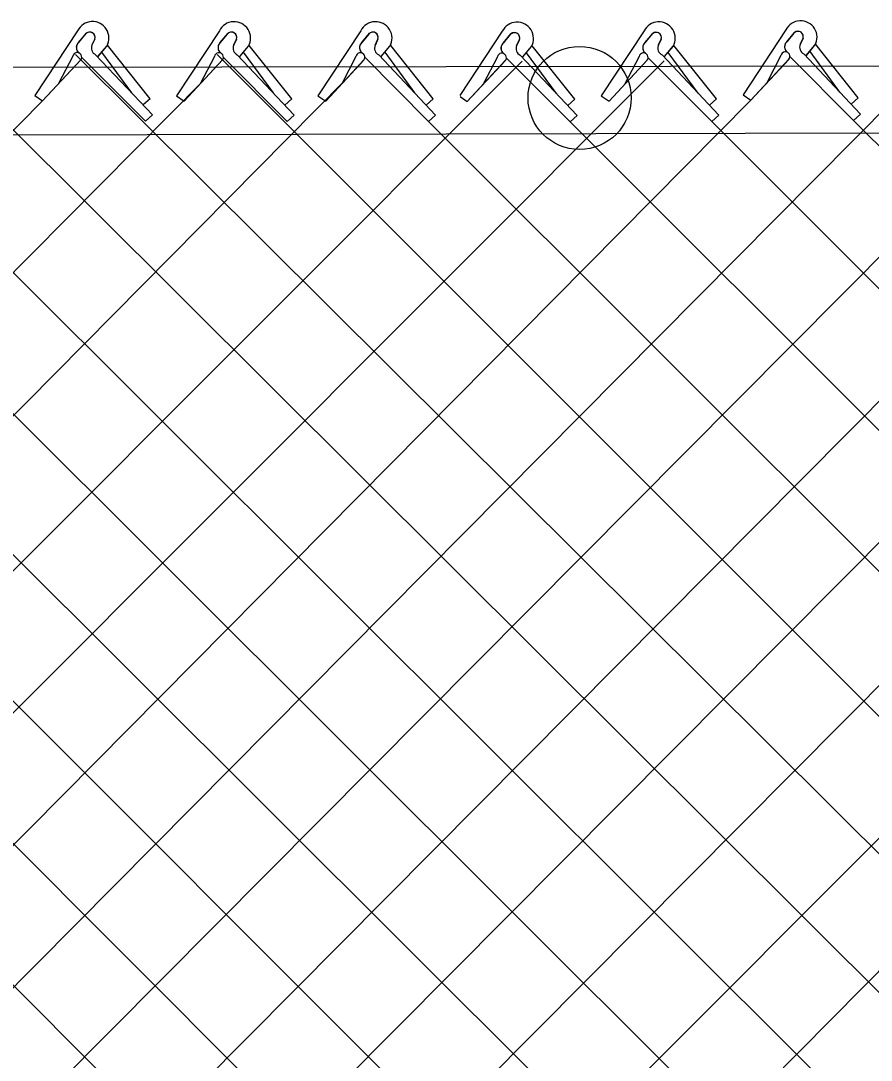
# Model space of a CAD drawing. Extents: x 0 to 2.85, y -0.1 to 1.83.
# Drawn here: x 1.1365 to 1.1849, y 0.8675 to 0.9266 of the extents above; entities that cross this region are included whole.
import ezdxf

# ---------------------------------------------------------------- set-up
doc = ezdxf.new("R2010")
doc.units = 0
doc.layers.add('sb_Chainlink Fence', color=7, linetype='Continuous')
doc.layers.add('sb_Existing Structural Steel', color=7, linetype='Continuous')

msp = doc.modelspace()

# ---------------------------------------------------------------- linework, layer by layer
at = {"layer": 'sb_Chainlink Fence'}
for p, q in [((1.1397738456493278, 0.9260692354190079), (1.1373373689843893, 0.9223803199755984)), ((1.139821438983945, 0.9254004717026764), (1.1402665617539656, 0.9259275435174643)), ((1.1402254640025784, 0.9258842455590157), (1.139821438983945, 0.9254004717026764)), ((1.147826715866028, 0.9260635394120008), (1.1453902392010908, 0.9223746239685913)), ((1.147874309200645, 0.9253947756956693), (1.1483194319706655, 0.9259218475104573)), ((1.1482783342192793, 0.9258785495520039), (1.147874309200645, 0.9253947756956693)), ((1.1558678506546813, 0.9260635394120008), (1.1534313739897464, 0.9223746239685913)), ((1.155915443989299, 0.9253947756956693), (1.1563605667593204, 0.9259218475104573)), ((1.156319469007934, 0.9258785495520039), (1.155915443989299, 0.9253947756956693)), ((1.1639093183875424, 0.9260378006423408), (1.1614963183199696, 0.9223844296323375)), ((1.1639569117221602, 0.9253690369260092), (1.1644020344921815, 0.9258961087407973)), ((1.1643609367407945, 0.9258528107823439), (1.1639569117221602, 0.9253690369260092)), ((1.1719635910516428, 0.926054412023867), (1.1695271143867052, 0.9223654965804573)), ((1.17201118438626, 0.9253856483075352), (1.1724563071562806, 0.9259127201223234)), ((1.172415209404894, 0.9258694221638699), (1.17201118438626, 0.9253856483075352)), ((1.1800260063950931, 0.9261139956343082), (1.1775895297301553, 0.9224250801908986)), ((1.180073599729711, 0.9254452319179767), (1.1805187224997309, 0.9259723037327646)), ((1.1804776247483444, 0.925929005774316), (1.180073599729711, 0.9254452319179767)), ((1.0827299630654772, 0.9251968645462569), (1.1945836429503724, 0.8132512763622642)), ((1.1407475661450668, 0.9255987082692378), (1.1405840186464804, 0.9252444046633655)), ((1.1405846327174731, 0.9252569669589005), (1.1407472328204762, 0.925590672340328)), ((1.1409309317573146, 0.9246094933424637), (1.1414261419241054, 0.9251957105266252)), ((1.1409374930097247, 0.924618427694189), (1.1414286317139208, 0.9251977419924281)), ((1.1414261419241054, 0.9251957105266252), (1.1414625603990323, 0.9252637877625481)), ((1.1414625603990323, 0.9252637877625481), (1.1414935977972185, 0.9253366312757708)), ((1.1438868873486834, 0.922204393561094), (1.1414740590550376, 0.9252391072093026)), ((1.148800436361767, 0.925593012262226), (1.148636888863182, 0.9252387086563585)), ((1.1486375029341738, 0.9252512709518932), (1.148800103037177, 0.9255849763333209)), ((1.1489838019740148, 0.9246037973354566), (1.149479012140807, 0.9251900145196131)), ((1.1489903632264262, 0.9246127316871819), (1.1494815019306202, 0.925192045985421)), ((1.149479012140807, 0.9251900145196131), (1.1495154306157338, 0.9252580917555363)), ((1.1495154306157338, 0.9252580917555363), (1.1495464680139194, 0.9253309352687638)), ((1.151939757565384, 0.9221986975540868), (1.1495269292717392, 0.9252334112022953)), ((1.156841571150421, 0.925593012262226), (1.1566780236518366, 0.9252387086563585)), ((1.156678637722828, 0.9252512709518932), (1.1568412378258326, 0.9255849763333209)), ((1.1570249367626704, 0.9246037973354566), (1.157520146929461, 0.9251900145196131)), ((1.157031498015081, 0.9246127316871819), (1.1575226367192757, 0.925192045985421)), ((1.157520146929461, 0.9251900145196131), (1.1575565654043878, 0.9252580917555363)), ((1.1575565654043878, 0.9252580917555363), (1.1575876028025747, 0.9253309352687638)), ((1.1599808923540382, 0.9221986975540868), (1.1575680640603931, 0.9252334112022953)), ((1.1648830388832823, 0.9255672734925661), (1.1647194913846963, 0.9252129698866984)), ((1.1647201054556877, 0.9252255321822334), (1.1648827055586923, 0.9255592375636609)), ((1.1650664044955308, 0.9245780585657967), (1.1655616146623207, 0.9251642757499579)), ((1.1650729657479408, 0.9245869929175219), (1.1655641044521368, 0.9251663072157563)), ((1.1655616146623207, 0.9251642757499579), (1.1655980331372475, 0.925232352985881)), ((1.1655980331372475, 0.925232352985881), (1.1656290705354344, 0.9253051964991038)), ((1.168022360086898, 0.9221729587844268), (1.1656095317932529, 0.9252076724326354)), ((1.1729373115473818, 0.9255838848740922), (1.172773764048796, 0.9252295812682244)), ((1.1727743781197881, 0.9252421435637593), (1.1729369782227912, 0.9255758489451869)), ((1.1731206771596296, 0.9245946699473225), (1.173615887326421, 0.9251808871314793)), ((1.1731272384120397, 0.9246036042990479), (1.1736183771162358, 0.9251829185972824)), ((1.173615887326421, 0.9251808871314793), (1.173652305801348, 0.9252489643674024)), ((1.173652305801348, 0.9252489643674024), (1.1736833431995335, 0.9253218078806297)), ((1.1760766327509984, 0.9221895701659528), (1.1736638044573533, 0.9252242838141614)), ((1.1809997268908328, 0.9256434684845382), (1.1808361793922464, 0.9252891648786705)), ((1.180836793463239, 0.9253017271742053), (1.1809993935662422, 0.9256354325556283)), ((1.1811830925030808, 0.9246542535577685), (1.1816783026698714, 0.9252404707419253)), ((1.1811896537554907, 0.924663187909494), (1.1816807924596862, 0.9252425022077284)), ((1.1816783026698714, 0.9252404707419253), (1.1817147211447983, 0.9253085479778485)), ((1.1817147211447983, 0.9253085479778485), (1.1817457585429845, 0.9253813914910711)), ((1.1841390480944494, 0.9222491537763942), (1.1817262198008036, 0.9252838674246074)), ((1.1394964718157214, 0.9246137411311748), (1.1386848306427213, 0.9230621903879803)), ((1.1396417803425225, 0.9247121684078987), (1.2515911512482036, 0.813319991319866)), ((1.1399980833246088, 0.9245625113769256), (1.143625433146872, 0.9209197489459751)), ((1.1407957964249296, 0.924705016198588), (1.1440212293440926, 0.9212784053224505)), ((1.142847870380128, 0.9225364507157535), (1.141150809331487, 0.9248464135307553)), ((1.147549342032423, 0.9246080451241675), (1.1467377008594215, 0.9230564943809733)), ((1.1477010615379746, 0.9247139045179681), (1.2612474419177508, 0.8110925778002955)), ((1.1480509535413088, 0.9245568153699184), (1.1516783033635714, 0.9209140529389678)), ((1.1488486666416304, 0.9246993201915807), (1.152074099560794, 0.9212727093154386)), ((1.150900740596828, 0.9225307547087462), (1.1492036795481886, 0.9248407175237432)), ((1.1555904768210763, 0.9246080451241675), (1.1547788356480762, 0.9230564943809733)), ((1.1560920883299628, 0.9245568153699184), (1.1597194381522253, 0.9209140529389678)), ((1.156889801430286, 0.9246993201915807), (1.1601152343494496, 0.9212727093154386)), ((1.1589418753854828, 0.9225307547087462), (1.1572448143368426, 0.9248407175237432)), ((1.1636319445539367, 0.9245823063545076), (1.1628203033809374, 0.9230307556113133)), ((1.164133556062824, 0.9245310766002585), (1.1677609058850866, 0.9208883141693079)), ((1.1649312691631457, 0.9246735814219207), (1.1681567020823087, 0.9212469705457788)), ((1.166983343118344, 0.9225050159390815), (1.1652862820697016, 0.9248149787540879)), ((1.1716862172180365, 0.9245989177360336), (1.1708745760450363, 0.9230473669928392)), ((1.1721878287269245, 0.9245476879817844), (1.175815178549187, 0.9209049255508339)), ((1.1729855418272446, 0.9246901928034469), (1.1762109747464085, 0.9212635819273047)), ((1.175037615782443, 0.9225216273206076), (1.1733405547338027, 0.9248315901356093)), ((1.1797486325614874, 0.9246585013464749), (1.1789369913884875, 0.9231069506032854)), ((1.1802502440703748, 0.9246072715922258), (1.1838775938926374, 0.9209645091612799)), ((1.1810479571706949, 0.9247497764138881), (1.1842733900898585, 0.9213231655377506)), ((1.1831000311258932, 0.9225812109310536), (1.181402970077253, 0.9248911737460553)), ((1.0529090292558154, 0.8120206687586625), (1.1650300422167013, 0.9243373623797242)), ((1.0610012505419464, 0.8120430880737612), (1.1731042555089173, 0.924350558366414)), ((1.1164403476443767, 0.8112463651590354), (1.2294926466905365, 0.9243118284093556)), ((1.137783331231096, 0.9220756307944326), (1.139953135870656, 0.9244130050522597)), ((1.137783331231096, 0.9220756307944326), (1.1399393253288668, 0.9243992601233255)), ((1.1458362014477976, 0.9220699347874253), (1.148006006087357, 0.9244073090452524)), ((1.1458362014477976, 0.9220699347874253), (1.1479921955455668, 0.9243935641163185)), ((1.1538773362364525, 0.9220699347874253), (1.156047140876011, 0.9244073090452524)), ((1.1538773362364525, 0.9220699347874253), (1.1560333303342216, 0.9243935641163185)), ((1.1619188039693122, 0.9220441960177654), (1.1640886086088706, 0.9243815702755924)), ((1.1619188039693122, 0.9220441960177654), (1.1640747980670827, 0.9243678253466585)), ((1.169973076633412, 0.9220608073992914), (1.172142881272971, 0.9243981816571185)), ((1.169973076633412, 0.9220608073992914), (1.1721290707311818, 0.9243844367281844)), ((1.178035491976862, 0.9221203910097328), (1.180205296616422, 0.9244577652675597)), ((1.178035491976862, 0.9221203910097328), (1.1801914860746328, 0.9244440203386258)), ((1.1001927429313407, 0.9238561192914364), (1.2119856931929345, 0.8120290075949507)), ((1.036532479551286, 0.8118214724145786), (1.1469211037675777, 0.9232386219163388)), ((1.0447954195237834, 0.8117716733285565), (1.1549622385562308, 0.9232386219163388)), ((1.1013878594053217, 0.8124813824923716), (1.2113615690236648, 0.923170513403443)), ((1.108237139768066, 0.8111666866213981), (1.2194089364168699, 0.9231802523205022)), ((1.1241462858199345, 0.8108977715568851), (1.235534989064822, 0.9232019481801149)), ((1.1373373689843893, 0.9223803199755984), (1.137783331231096, 0.9220756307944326)), ((1.1438868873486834, 0.922204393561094), (1.1434910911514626, 0.9218457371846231)), ((1.1453902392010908, 0.9223746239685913), (1.1458362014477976, 0.9220699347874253)), ((1.151939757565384, 0.9221986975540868), (1.1515439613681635, 0.9218400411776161)), ((1.1534313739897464, 0.9223746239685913), (1.1538773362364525, 0.9220699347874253)), ((1.1599808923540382, 0.9221986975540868), (1.1595850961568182, 0.9218400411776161)), ((1.161508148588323, 0.9223247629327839), (1.1619188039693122, 0.9220441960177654)), ((1.168022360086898, 0.9221729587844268), (1.1676265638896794, 0.921814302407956)), ((1.1695271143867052, 0.9223654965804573), (1.169973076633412, 0.9220608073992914)), ((1.1760766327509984, 0.9221895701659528), (1.1756808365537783, 0.921830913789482)), ((1.1775895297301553, 0.9224250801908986), (1.178035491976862, 0.9221203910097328)), ((1.1841390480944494, 0.9222491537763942), (1.1837432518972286, 0.9218904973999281)), ((1.0280206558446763, 0.8115226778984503), (1.137783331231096, 0.9220756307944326)), ((1.069671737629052, 0.8126220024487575), (1.178035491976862, 0.9221203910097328)), ((1.0765210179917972, 0.8115563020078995), (1.1860922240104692, 0.9220756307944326)), ((1.0846844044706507, 0.811835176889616), (1.1941450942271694, 0.9220699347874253)), ((1.0921708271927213, 0.8111180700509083), (1.2022231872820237, 0.9220222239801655)), ((1.1440212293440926, 0.9212784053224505), (1.143625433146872, 0.9209197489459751)), ((1.152074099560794, 0.9212727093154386), (1.1516783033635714, 0.9209140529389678)), ((1.1601152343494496, 0.9212727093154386), (1.1597194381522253, 0.9209140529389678)), ((1.1681567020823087, 0.9212469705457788), (1.1677609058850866, 0.9208883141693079)), ((1.1762109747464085, 0.9212635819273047), (1.175815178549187, 0.9209049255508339)), ((1.1842733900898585, 0.9213231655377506), (1.1838775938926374, 0.9209645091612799)), ((1.111398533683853, 0.920908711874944), (1.2194661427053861, 0.8131071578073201)), ((1.1194520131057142, 0.9208883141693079), (1.2274702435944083, 0.8131071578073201)), ((1.127506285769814, 0.9209049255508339), (1.2358066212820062, 0.8127424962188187)), ((1.1355687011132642, 0.9209645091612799), (1.2431219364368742, 0.8137391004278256)), ((1.1597194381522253, 0.9209140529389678), (1.2672795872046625, 0.8133636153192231)), ((1.1677609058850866, 0.9208883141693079), (1.2755351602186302, 0.8130913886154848)), ((1.175815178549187, 0.9209049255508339), (1.2832445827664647, 0.8134419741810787)), ((1.1838775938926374, 0.9209645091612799), (1.2914941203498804, 0.8133579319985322)), ((1.1007314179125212, 0.9152564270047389), (1.2035754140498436, 0.8122521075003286))]:
    msp.add_line(p, q, dxfattribs=at)
for centre, radius, start, end in [((1.1406122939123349, 0.925654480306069), 0.0009354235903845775, 330.7731305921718, 153.67978342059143), ((1.148665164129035, 0.9256487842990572), 0.0009354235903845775, 330.7731305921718, 153.67978342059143), ((1.156706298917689, 0.9256487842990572), 0.0009354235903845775, 330.7731305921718, 153.67978342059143), ((1.1647477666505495, 0.925623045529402), 0.0009354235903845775, 330.7731305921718, 153.67978342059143), ((1.1728020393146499, 0.9256396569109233), 0.0009354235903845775, 330.7731305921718, 153.67978342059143), ((1.1808644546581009, 0.9256992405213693), 0.0009354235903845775, 330.7731305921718, 153.67978342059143), ((1.140458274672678, 0.9256898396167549), 0.00030330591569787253, 342.5147558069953, 140.13680881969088), ((1.1404593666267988, 0.9256912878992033), 0.00030494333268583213, 340.73435754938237, 129.21739859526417), ((1.1485111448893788, 0.9256841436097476), 0.00030330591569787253, 342.5147558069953, 140.13680881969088), ((1.1485122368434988, 0.925685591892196), 0.00030494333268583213, 340.73435754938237, 129.21739859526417), ((1.1565522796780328, 0.9256841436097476), 0.00030330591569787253, 342.5147558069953, 140.13680881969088), ((1.1565533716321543, 0.925685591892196), 0.00030494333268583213, 340.73435754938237, 129.21739859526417), ((1.1645937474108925, 0.9256584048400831), 0.00030330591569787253, 342.5147558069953, 140.13680881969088), ((1.1645948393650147, 0.9256598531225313), 0.00030494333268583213, 340.73435754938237, 129.21739859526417), ((1.172648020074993, 0.9256750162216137), 0.00030330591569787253, 342.5147558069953, 140.13680881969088), ((1.1726491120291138, 0.9256764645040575), 0.00030494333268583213, 340.73435754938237, 129.21739859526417), ((1.180710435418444, 0.925734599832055), 0.00030330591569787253, 342.5147558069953, 140.13680881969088), ((1.1807115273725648, 0.9257360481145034), 0.00030494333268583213, 340.73435754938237, 129.21739859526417), ((1.1400809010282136, 0.9251171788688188), 0.0003843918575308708, 140.20166010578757, 233.0052527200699), ((1.1400914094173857, 0.9251176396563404), 0.0003909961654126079, 133.66718540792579, 232.2343578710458), ((1.1409717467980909, 0.925085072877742), 0.00041880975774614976, 156.48328493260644, 245.15783350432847), ((1.1481337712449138, 0.9251114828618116), 0.0003843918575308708, 140.20166010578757, 233.0052527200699), ((1.1481442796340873, 0.9251119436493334), 0.0003909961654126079, 133.66718540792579, 232.2343578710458), ((1.1490246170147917, 0.9250793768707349), 0.00041880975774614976, 156.48328493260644, 245.15783350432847), ((1.1561749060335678, 0.9251114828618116), 0.0003843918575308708, 140.20166010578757, 233.0052527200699), ((1.1561854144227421, 0.9251119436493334), 0.0003909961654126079, 133.66718540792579, 232.2343578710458), ((1.1570657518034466, 0.9250793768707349), 0.00041880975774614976, 156.48328493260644, 245.15783350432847), ((1.1642163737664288, 0.9250857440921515), 0.0003843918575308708, 140.20166010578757, 233.0052527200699), ((1.1642268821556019, 0.9250862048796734), 0.0003909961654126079, 133.66718540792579, 232.2343578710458), ((1.1651072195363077, 0.9250536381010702), 0.00041880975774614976, 156.48328493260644, 245.15783350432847), ((1.1722706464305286, 0.9251023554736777), 0.0003843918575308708, 140.20166010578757, 233.0052527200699), ((1.1722811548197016, 0.9251028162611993), 0.0003909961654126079, 133.66718540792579, 232.2343578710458), ((1.1731614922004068, 0.9250702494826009), 0.00041880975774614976, 156.48328493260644, 245.15783350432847), ((1.1803330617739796, 0.9251619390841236), 0.0003843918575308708, 140.20166010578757, 233.0052527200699), ((1.1803435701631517, 0.9251623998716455), 0.0003909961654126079, 133.66718540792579, 232.2343578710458), ((1.1812239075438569, 0.9251298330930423), 0.00041880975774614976, 156.48328493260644, 245.15783350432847), ((1.1397484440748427, 0.9245696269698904), 0.00025580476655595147, 319.02146199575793, 170.0695590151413), ((1.1478013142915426, 0.9245639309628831), 0.00025580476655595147, 319.02146199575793, 170.0695590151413), ((1.1558424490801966, 0.9245639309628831), 0.00025580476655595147, 319.02146199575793, 170.0695590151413), ((1.163883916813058, 0.9245381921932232), 0.00025580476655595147, 319.02146199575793, 170.0695590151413), ((1.1719381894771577, 0.9245548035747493), 0.00025580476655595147, 319.02146199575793, 170.0695590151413), ((1.1800006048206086, 0.9246143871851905), 0.00025580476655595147, 319.02146199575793, 170.0695590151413)]:
    msp.add_arc(centre, radius, start, end, dxfattribs=at)
at = {"layer": 'sb_Existing Structural Steel'}
msp.add_line((0.7463728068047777, 0.9233474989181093), (1.8783968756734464, 0.9252310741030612), dxfattribs=at)
msp.add_lwpolyline([(1.8783743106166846, 0.9214564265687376), (1.2151944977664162, 0.9203057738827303), (1.099263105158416, 0.9200467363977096), (0.7389309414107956, 0.9196901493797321)], dxfattribs=at)
msp.add_circle((1.1682999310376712, 0.9222470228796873), 0.002929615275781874, dxfattribs=at)

doc.saveas('drawing.dxf')
